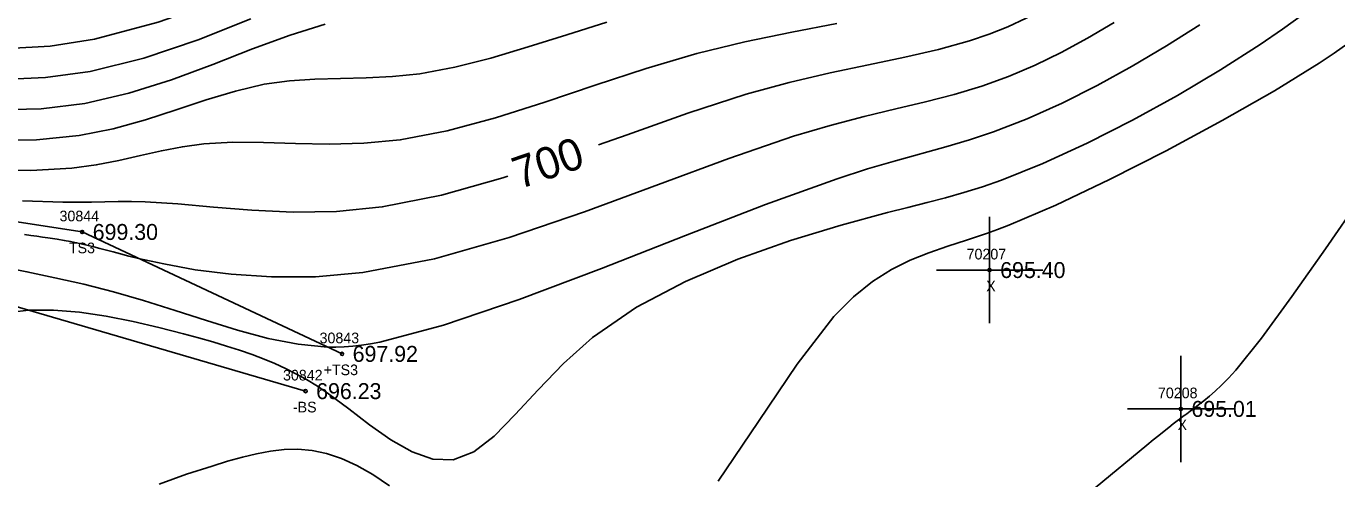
# Model space of a CAD drawing. Extents: x 1376587 to 1378239, y 1000335 to 1003031.
# Drawn here: x 1377375.8 to 1377499.1, y 1001837.8 to 1001880.4 of the extents above; entities that cross this region are included whole.
import ezdxf

# ---------------------------------------------------------------- set-up
doc = ezdxf.new("R2010")
doc.units = 0
for name, color, linetype in [('RD_DTM_BkLn2', 7, 'Continuous'), ('RD_DTM_BkLn_txCode', 7, 'Continuous'), ('RD_DTM_Major1', 7, 'Continuous'), ('RD_DTM_Major1_Lbl', 7, 'Continuous'), ('RD_DTM_Minor1', 7, 'Continuous'), ('RD_EX_Misc', 7, 'Continuous'), ('RD_EX_Misc_txCode', 7, 'Continuous'), ('RD_EX_TX_Misc_ELEV', 7, 'Continuous'), ('RD_SMD_Locator', 7, 'Continuous')]:
    doc.layers.add(name, color=color, linetype=linetype)

msp = doc.modelspace()

# ---------------------------------------------------------------- linework, layer by layer
at = {"layer": 'RD_DTM_BkLn2'}
for points in [[(1377299.85, 1001879.9), (1377276.73, 1001887.11), (1377261.32, 1001895.39), (1377258.69, 1001901.66), (1377272.38, 1001899.27), (1377299.03, 1001890.02), (1377330.96, 1001868.15), (1377365.22, 1001856.86), (1377402.11, 1001846.07)], [(1377405.54, 1001849.57), (1377381.1, 1001861.03), (1377351.51, 1001865.58), (1377331.99, 1001871.87)]]:
    msp.add_lwpolyline(points, dxfattribs=at)
at = {"layer": 'RD_DTM_Major1'}
for points in [[(1377501.08, 1001904.43), (1377498.01, 1001901.82), (1377494.19, 1001898.64), (1377490.25, 1001895.44), (1377486.28, 1001892.29), (1377482.38, 1001889.31), (1377478.66, 1001886.59), (1377475.19, 1001884.23), (1377473.35, 1001883.06), (1377471.58, 1001882.02), (1377469.86, 1001881.12), (1377468.13, 1001880.32), (1377466.37, 1001879.61), (1377464.52, 1001878.99), (1377461.61, 1001878.19), (1377458.44, 1001877.47), (1377455.04, 1001876.75), (1377451.42, 1001875.98), (1377447.58, 1001875.07), (1377443.54, 1001873.97), (1377438.05, 1001872.2), (1377432.34, 1001870.17), (1377429.65, 1001869.21)], [(1377397.7, 1001884.27), (1377394.41, 1001882.91), (1377388.26, 1001880.74), (1377382.28, 1001879.16), (1377378.09, 1001878.51), (1377374.13, 1001878.27)], [(1377421.14, 1001866.29), (1377420.66, 1001866.13), (1377414.9, 1001864.5), (1377409.32, 1001863.39), (1377405.03, 1001862.97), (1377400.94, 1001862.9), (1377397.07, 1001863.07), (1377393.45, 1001863.36), (1377390.09, 1001863.66), (1377387.02, 1001863.86), (1377385.74, 1001863.89), (1377384.49, 1001863.89), (1377383.25, 1001863.87), (1377381.99, 1001863.84), (1377380.68, 1001863.83), (1377379.3, 1001863.82), (1377375.51, 1001863.95)], [(1377501.3, 1001864.21), (1377498, 1001859.44), (1377494.85, 1001854.96), (1377491.99, 1001851.06), (1377489.56, 1001848.05), (1377488.87, 1001847.28), (1377488.23, 1001846.63), (1377487.64, 1001846.07), (1377487.09, 1001845.58), (1377486.57, 1001845.16), (1377486.07, 1001844.77), (1377485.91, 1001844.65), (1377485.76, 1001844.54), (1377485.6, 1001844.42), (1377485.28, 1001844.19), (1377485.12, 1001844.07), (1377484.95, 1001843.95), (1377484.79, 1001843.82), (1377484.62, 1001843.7), (1377484.26, 1001843.42), (1377484.06, 1001843.28), (1377483.68, 1001842.98), (1377483.27, 1001842.66), (1377482.82, 1001842.3), (1377482.33, 1001841.91), (1377481.79, 1001841.48), (1377481.2, 1001841), (1377476.35, 1001836.98)]]:
    msp.add_lwpolyline(points, dxfattribs=at)
at = {"layer": 'RD_DTM_Minor1'}
for points in [[(1377495.95, 1001881.53), (1377493.97, 1001880.09), (1377491.85, 1001878.64), (1377488.13, 1001876.27), (1377484.08, 1001873.87), (1377479.85, 1001871.54), (1377475.58, 1001869.37), (1377471.44, 1001867.46), (1377467.55, 1001865.9), (1377465.75, 1001865.28), (1377464.01, 1001864.74), (1377462.29, 1001864.25), (1377460.54, 1001863.79), (1377458.74, 1001863.34), (1377456.82, 1001862.85), (1377452.46, 1001861.67), (1377447.69, 1001860.23), (1377442.74, 1001858.48), (1377437.84, 1001856.39), (1377433.21, 1001853.95), (1377429.08, 1001851.11), (1377426.36, 1001848.68), (1377423.97, 1001846.2), (1377421.83, 1001843.86), (1377419.85, 1001841.85), (1377417.93, 1001840.36), (1377415.99, 1001839.6), (1377414.09, 1001839.66), (1377412.12, 1001840.35), (1377410.12, 1001841.49), (1377408.13, 1001842.91), (1377406.17, 1001844.41), (1377404.28, 1001845.82), (1377403.23, 1001846.53), (1377402.21, 1001847.15), (1377401.21, 1001847.71), (1377400.22, 1001848.21), (1377399.22, 1001848.66), (1377398.22, 1001849.08), (1377397.08, 1001849.51), (1377395.9, 1001849.92), (1377394.68, 1001850.31), (1377393.4, 1001850.69), (1377392.06, 1001851.07), (1377390.63, 1001851.45), (1377388.33, 1001852.05), (1377385.89, 1001852.61), (1377383.37, 1001853.11), (1377380.86, 1001853.49), (1377378.41, 1001853.69), (1377376.1, 1001853.67), (1377374.51, 1001853.48)], [(1377452.07, 1001880.62), (1377447.82, 1001879.81), (1377443.41, 1001878.9), (1377438.91, 1001877.8), (1377434.13, 1001876.39), (1377429.35, 1001874.82), (1377424.62, 1001873.23), (1377419.96, 1001871.75), (1377415.41, 1001870.53), (1377411.01, 1001869.69), (1377407.6, 1001869.37), (1377404.32, 1001869.29), (1377401.17, 1001869.35), (1377398.15, 1001869.44), (1377395.28, 1001869.46), (1377392.56, 1001869.32), (1377390.54, 1001869.04), (1377388.56, 1001868.66), (1377386.58, 1001868.21), (1377384.56, 1001867.75), (1377382.43, 1001867.34), (1377380.15, 1001867.03), (1377376.28, 1001866.81), (1377372.06, 1001866.9)], [(1377430.45, 1001880.75), (1377426.69, 1001879.57), (1377423.05, 1001878.42), (1377419.53, 1001877.38), (1377416.13, 1001876.51), (1377412.85, 1001875.9), (1377410.3, 1001875.64), (1377407.81, 1001875.52), (1377405.38, 1001875.46), (1377402.98, 1001875.39), (1377400.59, 1001875.23), (1377398.21, 1001874.91), (1377395.51, 1001874.28), (1377392.77, 1001873.45), (1377389.96, 1001872.51), (1377387.05, 1001871.57), (1377384.01, 1001870.73), (1377380.82, 1001870.09), (1377376.81, 1001869.7), (1377372.61, 1001869.67)], [(1377403.95, 1001880.55), (1377400.66, 1001879.54), (1377397.13, 1001878.24), (1377393.39, 1001876.78), (1377389.5, 1001875.34), (1377385.48, 1001874.07), (1377381.36, 1001873.12), (1377377.24, 1001872.61), (1377373.1, 1001872.5)], [(1377486.2, 1001880.5), (1377483.06, 1001878.52), (1377479.83, 1001876.61), (1377476.54, 1001874.81), (1377473.23, 1001873.15), (1377469.96, 1001871.68), (1377466.78, 1001870.44), (1377464.54, 1001869.69), (1377462.3, 1001869.03), (1377457.57, 1001867.71), (1377454.95, 1001866.95), (1377452.08, 1001866.03), (1377445.36, 1001863.62), (1377437.82, 1001860.7), (1377429.93, 1001857.61), (1377422.19, 1001854.68), (1377415.08, 1001852.26), (1377409.09, 1001850.68), (1377408.21, 1001850.52), (1377407.36, 1001850.39), (1377406.54, 1001850.29), (1377405.75, 1001850.23), (1377404.96, 1001850.21), (1377404.17, 1001850.21), (1377401.42, 1001850.47), (1377398.6, 1001851.02), (1377395.71, 1001851.79), (1377392.79, 1001852.7), (1377389.84, 1001853.66), (1377386.88, 1001854.59), (1377384.04, 1001855.4), (1377381.25, 1001856.11), (1377378.53, 1001856.73), (1377375.91, 1001857.29), (1377373.44, 1001857.78)], [(1377396.97, 1001881.05), (1377392, 1001879.09), (1377386.91, 1001877.38), (1377381.85, 1001876.13), (1377377.66, 1001875.55), (1377373.59, 1001875.37)], [(1377478.12, 1001880.72), (1377475.63, 1001879.24), (1377473.16, 1001877.9), (1377470.69, 1001876.7), (1377468.2, 1001875.64), (1377465.68, 1001874.74), (1377463.09, 1001873.96), (1377460.41, 1001873.27), (1377457.6, 1001872.6), (1377454.62, 1001871.88), (1377451.43, 1001871.04), (1377447.98, 1001870.03), (1377441.91, 1001867.94), (1377435.3, 1001865.48), (1377428.34, 1001862.92), (1377421.25, 1001860.51), (1377414.23, 1001858.52), (1377407.48, 1001857.22), (1377403.05, 1001856.82), (1377398.91, 1001856.8), (1377395.11, 1001857.05), (1377391.72, 1001857.48), (1377388.79, 1001858.02), (1377386.39, 1001858.55), (1377385.5, 1001858.77), (1377384.72, 1001858.97), (1377384.01, 1001859.16), (1377382.77, 1001859.49), (1377382.2, 1001859.64), (1377381.66, 1001859.77), (1377381.13, 1001859.89), (1377380.58, 1001860.01), (1377380.02, 1001860.12), (1377379.42, 1001860.23), (1377378.77, 1001860.34), (1377378.33, 1001860.41), (1377377.87, 1001860.48), (1377377.37, 1001860.55), (1377376.84, 1001860.63), (1377376.28, 1001860.71), (1377375.68, 1001860.79)], [(1377500.11, 1001878.74), (1377498.83, 1001877.84), (1377497.4, 1001876.9), (1377493.2, 1001874.31), (1377488.29, 1001871.5), (1377483.02, 1001868.65), (1377477.7, 1001865.95), (1377472.66, 1001863.56), (1377468.23, 1001861.68), (1377467.16, 1001861.27), (1377466.14, 1001860.9), (1377465.18, 1001860.57), (1377464.26, 1001860.27), (1377463.37, 1001859.97), (1377462.49, 1001859.69), (1377460.71, 1001859.08), (1377458.95, 1001858.38), (1377457.19, 1001857.51), (1377455.42, 1001856.39), (1377453.63, 1001854.94), (1377451.79, 1001853.07), (1377448.32, 1001848.59), (1377444.69, 1001843.2), (1377440.91, 1001837.6)], [(1377410, 1001837.17), (1377408.43, 1001838.24), (1377406.93, 1001839.09), (1377405.49, 1001839.74), (1377404.09, 1001840.2), (1377402.72, 1001840.48), (1377401.37, 1001840.6), (1377400.1, 1001840.58), (1377398.82, 1001840.44), (1377397.51, 1001840.19), (1377396.18, 1001839.87), (1377394.78, 1001839.47), (1377393.32, 1001839.02), (1377390.93, 1001838.26), (1377388.36, 1001837.33)]]:
    msp.add_lwpolyline(points, dxfattribs=at)
at = {"layer": 'RD_EX_Misc'}
for p, q in [((1377466.42, 1001852.45), (1377466.42, 1001862.45)), ((1377461.42, 1001857.45), (1377471.42, 1001857.45)), ((1377484.4, 1001839.4), (1377484.4, 1001849.4)), ((1377479.4, 1001844.4), (1377489.4, 1001844.4))]:
    msp.add_line(p, q, dxfattribs=at)
at = {"layer": 'RD_SMD_Locator'}
for centre in [(1377381.1, 1001861.03), (1377466.42, 1001857.45), (1377405.54, 1001849.57), (1377402.11, 1001846.07), (1377484.4, 1001844.4)]:
    msp.add_circle(centre, 0.15, dxfattribs=at)

# ---------------------------------------------------------------- texts
at = {"layer": 'RD_DTM_BkLn_txCode'}
for s, p in [('30844', (1377378.98, 1001862.03)), ('TS3', (1377379.86, 1001859.03)), ('30843', (1377403.43, 1001850.57)), ('30842', (1377399.99, 1001847.07)), ('+TS3', (1377403.81, 1001847.57)), ('-BS', (1377400.92, 1001844.07))]:
    msp.add_text(s, height=1, dxfattribs=at).set_placement(p)
at = {"layer": 'RD_DTM_Major1_Lbl'}
msp.add_text('700', height=3, rotation=18.9366, dxfattribs=at).set_placement((1377422.2, 1001865.03))
at = {"layer": 'RD_EX_Misc_txCode'}
for s, p in [('70207', (1377464.26, 1001858.45)), ('X', (1377466.1, 1001855.45)), ('70208', (1377482.25, 1001845.4)), ('X', (1377484.09, 1001842.4))]:
    msp.add_text(s, height=1, dxfattribs=at).set_placement(p)
at = {"layer": 'RD_EX_TX_Misc_ELEV'}
for s, p in [('699.30', (1377382.1, 1001860.28)), ('695.40', (1377467.42, 1001856.7)), ('697.92', (1377406.54, 1001848.82)), ('696.23', (1377403.11, 1001845.32)), ('695.01', (1377485.4, 1001843.65))]:
    msp.add_text(s, height=1.5, dxfattribs=at).set_placement(p)

doc.saveas('drawing.dxf')
